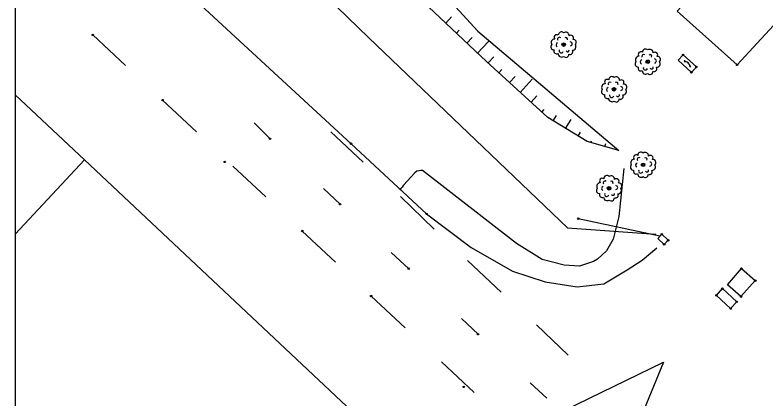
# Model space of a CAD drawing. Extents: x 344013 to 344423, y 298505 to 298795.
# Drawn here: x 344012.9 to 344064.6, y 298618.3 to 298644.7 of the extents above; entities that cross this region are included whole.
import ezdxf

# ---------------------------------------------------------------- set-up
doc = ezdxf.new("R2010")
doc.units = 0
for name, color, linetype in [('Default', 7, 'Continuous'), ('DH_CADRE -CARTOUCHE', 7, 'Continuous'), ('DH_CADRE-CARTOUCHE-NORD', 7, 'Continuous'), ('GO MUR EXTERIEUR', 7, 'Continuous'), ('GO_MUR', 7, 'Continuous'), ('IMM_VOIRIE VOIE FERREE', 7, 'Continuous'), ('PS_BOLT', 7, 'Continuous'), ('PS_DAWA', 7, 'Continuous'), ('PS_SOLID', 7, 'Continuous'), ('PS_WELD', 7, 'Continuous'), ('TOPO_COURBE NIVEAU', 7, 'Continuous'), ('TOPO_POINT', 7, 'Continuous'), ('TOPO_TALUS-TERRAIN NATUREL', 7, 'Continuous'), ('VOIRIE_ESPACE VERT', 7, 'Continuous')]:
    doc.layers.add(name, color=color, linetype=linetype)

# ---------------------------------------------------------------- blocks, each defined once
blk = doc.blocks.new('PTT3')
at = {"layer": 'Default'}
for p, q in [((0, 1), (1, 1)), ((0, 0), (0, 1)), ((1, 1), (1, 0)), ((1, 0), (0, 0))]:
    blk.add_line(p, q, dxfattribs=at)
for centre, radius, start, end in [((0.5, 0.697), 0.0417, 0, 180), ((0.5, 0.697), 0.0417, 180, 0), ((0.395, 0.494), 0.229, 297.2754, 62.7246), ((0.5, 0.29), 0.0417, 0, 180), ((0.5, 0.29), 0.0417, 180, 0)]:
    blk.add_arc(centre, radius, start, end, dxfattribs=at)
blk = doc.blocks.new('POINT_DISPLAY')
at = {"layer": 'Default'}
blk.add_circle((0, 0), 0.05, dxfattribs=at)
blk = doc.blocks.new('ARB1')
at = {"layer": 'Default'}
blk.add_circle((0, 0), 0.122, dxfattribs=at)
for centre, radius, start, end in [((-0.471, 0.503), 0.183, 53.9554, 222.2066), ((-0.153, 0.664), 0.211, 43.6925, 183.5969), ((0.139, 0.613), 0.241, 358.4583, 125.1928), ((0.501, 0.468), 0.183, 325.1444, 131.0175), ((-0.613, 0.139), 0.241, 88.4583, 215.1928), ((-0.373, -0.024), 0.149, 103.7092, 242.3465), ((-0.276, 0.37), 0.134, 52.4396, 209.5496), ((0.164, 0.38), 0.112, 330.5895, 133.7127), ((0.458, 0.052), 0.137, 276.6214, 88.967), ((0.613, -0.139), 0.241, 268.4583, 35.1928), ((0.664, 0.153), 0.211, 313.6925, 93.5969), ((-0.664, -0.153), 0.211, 133.6925, 273.5969), ((-0.478, -0.443), 0.19, 155.2243, 300.9377), ((-0.163, -0.42), 0.148, 159.5371, 338.1663), ((0.271, -0.38), 0.112, 210.5895, 13.7127), ((0.448, -0.483), 0.188, 243.1323, 33.0297), ((-0.139, -0.613), 0.241, 178.4583, 305.1928), ((0.153, -0.664), 0.211, 223.6925, 3.5969)]:
    blk.add_arc(centre, radius, start, end, dxfattribs=at)

msp = doc.modelspace()

# ---------------------------------------------------------------- linework, layer by layer
at = {"layer": 'DH_CADRE -CARTOUCHE'}
msp.add_lwpolyline([(344012.906, 298504.876), (344422.906, 298504.876), (344422.906, 298791.876), (344012.906, 298791.876)], close=True, dxfattribs=at)
at = {"layer": 'GO MUR EXTERIEUR'}
msp.add_lwpolyline([(344036.975, 298610.804), (344057.539, 298620.813), (344048.837, 298599.663)], close=True, dxfattribs=at)
at = {"layer": 'GO_MUR'}
for points in [[(344057.412, 298629.618), (344057.853, 298629.2), (344057.574, 298628.913), (344057.133, 298629.331)], [(344062.568, 298624.966), (344062.143, 298624.504), (344061.169, 298625.409), (344061.581, 298625.874)]]:
    msp.add_lwpolyline(points, close=True, dxfattribs=at)
at = {"layer": 'IMM_VOIRIE VOIE FERREE'}
for points in [[(344012.906, 298657.366), (344023.625, 298647.296), (344036.026, 298635.848), (344041.222, 298631.015), (344044.302, 298628.712), (344047.148, 298627.07), (344049.39, 298626.335), (344051.578, 298625.986), (344053.429, 298626.194), (344055.021, 298627.169), (344056.068, 298627.836), (344057.07, 298628.691)], [(344018.259, 298643.331), (344020.513, 298641.227)], [(344023.058, 298638.846), (344025.391, 298636.664)], [(344030.455, 298636.184), (344029.355, 298637.272)], [(344036.866, 298634.569), (344034.643, 298636.673)], [(344027.896, 298634.308), (344030.175, 298632.195)], [(344035.273, 298631.683), (344034.125, 298632.755)], [(344041.753, 298629.966), (344039.42, 298632.212)], [(344032.667, 298629.837), (344034.954, 298627.685)], [(344039.997, 298627.243), (344038.788, 298628.361)], [(344046.35, 298625.623), (344044.048, 298627.806)], [(344037.413, 298625.36), (344039.746, 298623.177)], [(344044.774, 298622.735), (344043.626, 298623.807)], [(344050.97, 298621.286), (344048.785, 298623.384)], [(344042.243, 298620.828), (344044.506, 298618.716)], [(344049.511, 298618.328), (344048.348, 298619.385)]]:
    msp.add_lwpolyline(points, dxfattribs=at)
at = {"layer": 'PS_BOLT'}
msp.add_lwpolyline([(344059.801, 298646.434), (344058.46, 298644.956), (344062.597, 298641.269), (344072.85, 298652.396), (344068.937, 298656.096)], close=True, dxfattribs=at)
at = {"layer": 'PS_DAWA'}
for p in [(344012.906, 298639.21), (344012.906, 298629.63)]:
    msp.add_line(p, (344017.676, 298634.726), dxfattribs=at)
msp.add_lwpolyline([(344017.676, 298634.726), (344131.741, 298527.493)], dxfattribs=at)
at = {"layer": 'PS_SOLID'}
msp.add_lwpolyline([(344061.922, 298626.14), (344062.891, 298627.253), (344063.846, 298626.422), (344062.861, 298625.322)], close=True, dxfattribs=at)
at = {"layer": 'PS_WELD'}
for points in [[(344037.247, 298643.122), (344026.234, 298653.823), (344012.906, 298666.333)], [(344037.247, 298643.122), (344050.92, 298630.053), (344057.003, 298629.611)], [(344057.273, 298629.474), (344051.665, 298630.685)]]:
    msp.add_lwpolyline(points, dxfattribs=at)
at = {"layer": 'TOPO_COURBE NIVEAU'}
msp.add_lwpolyline([(344054.799, 298634.148), (344054.455, 298630.833), (344054.066, 298629.285), (344053.608, 298628.482), (344052.986, 298627.894), (344052.703, 298627.737), (344051.75, 298627.416), (344050.704, 298627.488), (344049.178, 298627.885), (344047.417, 298628.989), (344040.953, 298634.009), (344040.827, 298634.009), (344040.545, 298633.962), (344040.426, 298633.844), (344039.645, 298633.004), (344039.543, 298632.854), (344039.456, 298632.768), (344039.393, 298632.658)], dxfattribs=at)
at = {"layer": 'TOPO_TALUS-TERRAIN NATUREL'}
for p, q in [((344042.551, 298644.148), (344042.948, 298644.567)), ((344043.278, 298643.461), (344043.466, 298643.66)), ((344044.005, 298642.774), (344044.363, 298643.152)), ((344044.732, 298642.086), (344045.487, 298642.885)), ((344045.461, 298641.401), (344045.852, 298641.829)), ((344046.199, 298640.726), (344046.405, 298640.952)), ((344046.937, 298640.052), (344047.329, 298640.48)), ((344047.676, 298639.377), (344048.503, 298640.282)), ((344048.414, 298638.702), (344048.807, 298639.132)), ((344049.152, 298638.027), (344049.32, 298638.211)), ((344049.94, 298637.418), (344050.161, 298637.78)), ((344050.794, 298636.896), (344051.172, 298637.517)), ((344051.647, 298636.375), (344051.809, 298636.64)), ((344052.531, 298635.922), (344052.567, 298636.049)), ((344053.493, 298635.65), (344053.555, 298635.868))]:
    msp.add_line(p, q, dxfattribs=at)
for points in [[(344012.906, 298674.424), (344016.677, 298670.884), (344019.994, 298667.792), (344024.403, 298663.589), (344028.025, 298660.019), (344032.009, 298656.228), (344035.513, 298652.822), (344038.498, 298649.953), (344041.923, 298646.692), (344044.756, 298643.58), (344054.456, 298635.377)], [(344054.456, 298635.377), (344052.269, 298635.996), (344049.579, 298637.638), (344045.345, 298641.507), (344040.154, 298646.415), (344036.423, 298649.686), (344032.732, 298653.214), (344029.519, 298656.25), (344025.888, 298659.813), (344022.228, 298663.281), (344018.635, 298666.633), (344015.082, 298669.913), (344012.906, 298671.87)]]:
    msp.add_lwpolyline(points, dxfattribs=at)

# ---------------------------------------------------------------- block references
at = {"layer": 'DH_CADRE-CARTOUCHE-NORD', "xscale": 0.504057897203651, "yscale": 1.2351923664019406, "rotation": 47.31047999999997}
msp.add_blockref('PTT3', (344059.453, 298640.756), dxfattribs=at)
at = {"layer": 'TOPO_POINT'}
for p in [(344018.259, 298643.331), (344050.654, 298642.663), (344058.881, 298641.957), (344056.446, 298641.486), (344062.597, 298641.269), (344059.453, 298640.756), (344059.795, 298641.126), (344054.126, 298639.588), (344023.058, 298638.846), (344030.455, 298636.184), (344036.026, 298635.848), (344027.338, 298634.596), (344056.124, 298634.392), (344053.785, 298632.78), (344035.273, 298631.683), (344041.222, 298631.015), (344051.665, 298630.685), (344032.667, 298629.837), (344057.412, 298629.618), (344057.574, 298628.913), (344057.853, 298629.2), (344039.997, 298627.243), (344062.891, 298627.253), (344063.846, 298626.422), (344061.581, 298625.874), (344037.413, 298625.36), (344061.169, 298625.409), (344062.861, 298625.322), (344062.568, 298624.966), (344062.143, 298624.504), (344044.774, 298622.735), (344043.778, 298619.111)]:
    msp.add_blockref('POINT_DISPLAY', p, dxfattribs=at)
at = {"layer": 'VOIRIE_ESPACE VERT'}
for p in [(344050.654, 298642.663), (344056.446, 298641.486), (344054.126, 298639.588), (344056.124, 298634.392), (344053.785, 298632.78)]:
    msp.add_blockref('ARB1', p, dxfattribs=at)

doc.saveas('drawing.dxf')
